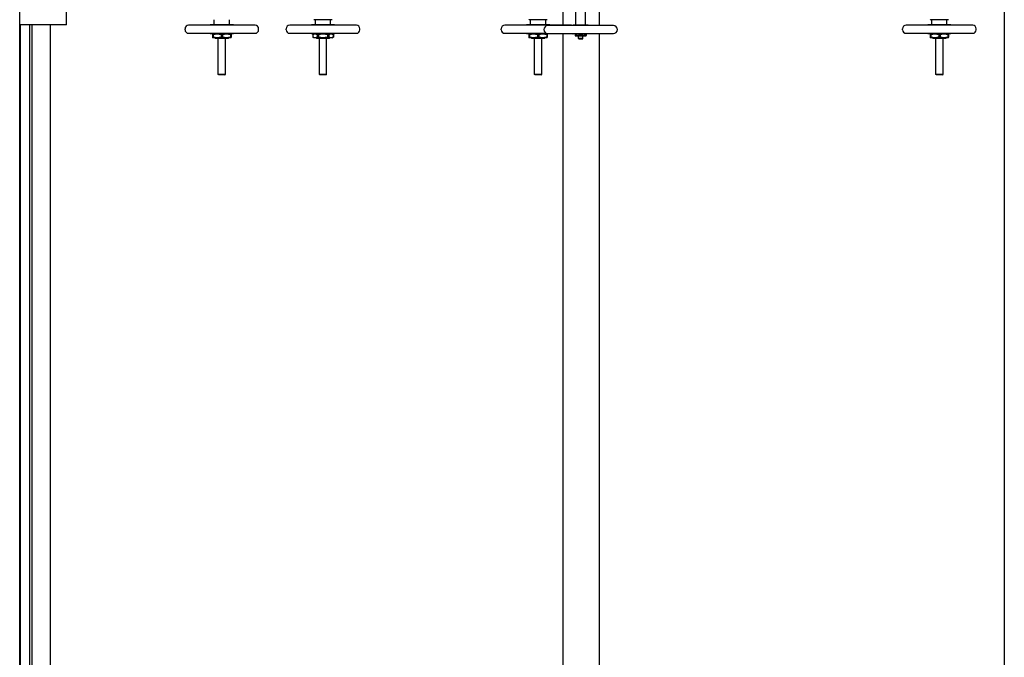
# Model space of a CAD drawing. Header units: inches. Extents: x 24 to 1128, y -58 to 748.
# Tile 626 of 656: x 568 to 675, y 609 to 678. Entities that reach past the tile are written whole.
import ezdxf

# ---------------------------------------------------------------- set-up
doc = ezdxf.new("R2010")
doc.units = ezdxf.units.IN
doc.header["$LTSCALE"] = 32
doc.header["$MEASUREMENT"] = 0
doc.layers.add('Visible (ANSI)', color=7, linetype='Continuous', lineweight=30)

msp = doc.modelspace()

# ---------------------------------------------------------------- linework, layer by layer
at = {"layer": 'Visible (ANSI)'}
for p, q in [((675.28063, 687.43978), (675.28063, 571.43978)), ((627.28063, 680.20975), (627.28063, 677.37285)), ((631.28063, 677.33647), (631.28063, 680.2846)), ((568.24313, 570.78978), (568.24313, 679.33978)), ((573.34313, 677.43978), (573.34313, 679.35978)), ((628.71132, 677.37584), (628.71132, 679.57758)), ((629.73494, 677.37584), (629.73494, 679.57758)), ((589.39136, 677.43191), (589.39136, 677.98309)), ((591.0449, 677.43191), (591.0449, 677.98309)), ((600.26513, 677.98309), (600.23388, 678.01434)), ((602.17113, 677.98309), (600.26513, 677.98309)), ((600.39136, 677.43191), (600.39136, 677.98309)), ((602.0449, 677.43191), (602.0449, 677.98309)), ((602.17113, 677.98309), (602.20238, 678.01434)), ((623.64513, 677.98309), (623.61388, 678.01434)), ((625.55113, 677.98309), (623.64513, 677.98309)), ((623.77136, 677.43191), (623.77136, 677.98309)), ((625.4249, 677.43191), (625.4249, 677.98309)), ((625.55113, 677.98309), (625.58238, 678.01434)), ((667.27013, 677.98309), (667.23888, 678.01434)), ((669.17613, 677.98309), (667.27013, 677.98309)), ((667.39636, 677.43191), (667.39636, 677.98309)), ((669.0499, 677.43191), (669.0499, 677.98309)), ((669.17613, 677.98309), (669.20738, 678.01434)), ((573.34313, 677.43978), (568.24313, 677.43978)), ((568.34313, 572.68978), (568.34313, 677.43978)), ((569.34313, 583.69978), (569.34313, 677.43978)), ((569.59313, 583.44978), (569.59313, 677.43978)), ((571.59313, 581.44978), (571.59313, 677.43978)), ((586.21813, 676.88072), (586.21813, 676.99883)), ((593.84412, 677.37285), (586.59215, 677.37285)), ((586.59215, 676.50671), (593.84412, 676.50671)), ((591.47798, 677.43191), (588.95829, 677.43191)), ((588.95829, 677.37285), (588.95829, 677.43191)), ((588.95829, 676.44765), (588.95829, 676.50671)), ((591.47798, 677.37285), (591.47798, 677.43191)), ((591.47798, 676.44765), (591.47798, 676.50671)), ((594.21813, 676.88072), (594.21813, 676.99883)), ((597.21813, 676.88072), (597.21813, 676.99883)), ((604.84412, 677.37285), (597.59215, 677.37285)), ((597.59215, 676.50671), (604.84412, 676.50671)), ((602.47798, 677.43191), (599.95829, 677.43191)), ((599.95829, 677.37285), (599.95829, 677.43191)), ((599.95829, 676.44765), (599.95829, 676.50671)), ((602.47798, 677.37285), (602.47798, 677.43191)), ((602.47798, 676.44765), (602.47798, 676.50671)), ((605.21813, 676.88072), (605.21813, 676.99883)), ((620.59813, 676.88072), (620.59813, 676.99883)), ((628.22412, 677.37285), (620.97215, 677.37285)), ((620.97215, 676.50671), (625.48247, 676.50671)), ((625.85798, 677.43191), (623.33829, 677.43191)), ((623.33829, 677.37285), (623.33829, 677.43191)), ((623.33829, 676.44765), (623.33829, 676.50671)), ((632.79006, 677.33647), (625.6562, 677.33647)), ((625.85798, 677.37285), (625.85798, 677.43191)), ((630.03121, 677.37584), (628.41506, 677.37584)), ((664.22313, 676.88072), (664.22313, 676.99883)), ((671.84912, 677.37285), (664.59715, 677.37285)), ((664.59715, 676.50671), (671.84912, 676.50671)), ((669.48298, 677.43191), (666.96329, 677.43191)), ((666.96329, 677.37285), (666.96329, 677.43191)), ((666.96329, 676.44765), (666.96329, 676.50671)), ((669.48298, 677.37285), (669.48298, 677.43191)), ((669.48298, 676.44765), (669.48298, 676.50671)), ((672.22313, 676.88072), (672.22313, 676.99883)), ((591.47798, 676.44765), (588.95829, 676.44765)), ((589.2142, 676.37946), (589.2142, 676.08277)), ((589.2822, 676.37946), (589.2142, 676.37946)), ((589.2142, 676.08277), (589.2822, 676.08277)), ((589.71616, 676.01458), (589.2142, 676.01458)), ((589.2822, 676.37946), (589.2822, 676.08277)), ((589.4701, 675.99834), (589.4701, 676.01458)), ((590.96616, 675.99834), (589.4701, 675.99834)), ((589.5326, 675.93584), (589.4701, 675.99834)), ((590.90366, 675.93584), (589.5326, 675.93584)), ((590.7201, 676.01458), (589.71616, 676.01458)), ((589.82443, 672.04228), (589.82443, 675.93584)), ((590.15013, 676.37946), (590.15013, 676.08277)), ((590.28614, 676.37946), (590.15013, 676.37946)), ((590.15013, 676.08277), (590.28614, 676.08277)), ((590.28614, 676.37946), (590.28614, 676.08277)), ((590.61183, 672.04228), (590.61183, 675.93584)), ((591.22207, 676.01458), (590.7201, 676.01458)), ((590.90366, 675.93584), (590.96616, 675.99834)), ((590.96616, 675.99834), (590.96616, 676.01458)), ((591.15407, 676.37946), (591.15407, 676.08277)), ((591.22207, 676.37946), (591.15407, 676.37946)), ((591.15407, 676.08277), (591.22207, 676.08277)), ((591.22207, 676.37946), (591.22207, 676.08277)), ((602.47798, 676.44765), (599.95829, 676.44765)), ((600.2142, 676.44765), (600.09609, 676.37946)), ((600.09815, 676.37946), (600.09609, 676.37946)), ((600.09609, 676.37946), (600.09609, 676.08277)), ((600.09609, 676.08277), (600.09815, 676.08277)), ((600.2142, 676.01458), (600.09609, 676.08277)), ((600.09815, 676.37946), (600.09815, 676.08277)), ((600.3487, 676.01458), (600.2142, 676.01458)), ((601.21813, 676.01458), (600.3487, 676.01458)), ((600.4701, 675.99834), (600.4701, 676.01458)), ((601.96616, 675.99834), (600.4701, 675.99834)), ((600.5326, 675.93584), (600.4701, 675.99834)), ((601.90366, 675.93584), (600.5326, 675.93584)), ((600.71703, 676.37946), (600.59925, 676.37946)), ((600.59925, 676.37946), (600.59925, 676.08277)), ((600.59925, 676.08277), (600.71703, 676.08277)), ((600.71703, 676.37946), (600.71703, 676.08277)), ((600.82443, 672.04228), (600.82443, 675.93584)), ((602.08757, 676.01458), (601.21813, 676.01458)), ((601.61183, 672.04228), (601.61183, 675.93584)), ((601.71923, 676.37946), (601.71923, 676.08277)), ((601.83702, 676.37946), (601.71923, 676.37946)), ((601.71923, 676.08277), (601.83702, 676.08277)), ((601.83702, 676.37946), (601.83702, 676.08277)), ((601.90366, 675.93584), (601.96616, 675.99834)), ((601.96616, 675.99834), (601.96616, 676.01458)), ((602.22207, 676.01458), (602.08757, 676.01458)), ((602.22207, 676.44765), (602.34018, 676.37946)), ((602.22207, 676.01458), (602.34018, 676.08277)), ((602.33812, 676.37946), (602.33812, 676.08277)), ((602.34018, 676.37946), (602.33812, 676.37946)), ((602.33812, 676.08277), (602.34018, 676.08277)), ((602.34018, 676.37946), (602.34018, 676.08277)), ((625.85798, 676.44765), (623.33829, 676.44765)), ((623.5942, 676.37946), (623.5942, 676.08277)), ((623.6622, 676.37946), (623.5942, 676.37946)), ((623.5942, 676.08277), (623.6622, 676.08277)), ((624.09616, 676.01458), (623.5942, 676.01458)), ((623.6622, 676.37946), (623.6622, 676.08277)), ((623.8501, 675.99834), (623.8501, 676.01458)), ((625.34616, 675.99834), (623.8501, 675.99834)), ((623.9126, 675.93584), (623.8501, 675.99834)), ((625.28366, 675.93584), (623.9126, 675.93584)), ((625.1001, 676.01458), (624.09616, 676.01458)), ((624.20443, 672.04228), (624.20443, 675.93584)), ((624.53013, 676.37946), (624.53013, 676.08277)), ((624.66614, 676.37946), (624.53013, 676.37946)), ((624.53013, 676.08277), (624.66614, 676.08277)), ((624.66614, 676.37946), (624.66614, 676.08277)), ((624.99183, 672.04228), (624.99183, 675.93584)), ((625.60207, 676.01458), (625.1001, 676.01458)), ((625.28366, 675.93584), (625.34616, 675.99834)), ((625.34616, 675.99834), (625.34616, 676.01458)), ((625.53407, 676.37946), (625.53407, 676.08277)), ((625.60207, 676.37946), (625.53407, 676.37946)), ((625.53407, 676.08277), (625.60207, 676.08277)), ((625.60207, 676.37946), (625.60207, 676.08277)), ((625.6562, 676.47033), (632.79006, 676.47033)), ((625.85798, 676.44765), (625.85798, 676.47033)), ((627.28063, 676.47033), (627.28063, 571.43978)), ((630.03121, 676.43096), (628.41506, 676.43096)), ((628.62663, 676.37768), (628.62663, 676.27124)), ((628.62663, 676.21796), (628.92488, 676.21796)), ((628.92488, 676.21796), (629.52138, 676.21796)), ((628.98691, 675.92204), (628.98691, 676.21796)), ((629.45935, 675.92204), (628.98691, 675.92204)), ((629.02918, 675.87978), (628.98691, 675.92204)), ((629.41709, 675.87978), (629.02918, 675.87978)), ((629.22313, 676.37768), (629.22313, 676.27124)), ((629.41709, 675.87978), (629.45935, 675.92204)), ((629.45935, 675.92204), (629.45935, 676.21796)), ((629.52138, 676.21796), (629.81963, 676.21796)), ((629.81963, 676.37768), (629.81963, 676.27124)), ((631.28063, 571.43978), (631.28063, 676.47033)), ((669.48298, 676.44765), (666.96329, 676.44765)), ((667.2192, 676.37946), (667.2192, 676.08277)), ((667.2872, 676.37946), (667.2192, 676.37946)), ((667.2192, 676.08277), (667.2872, 676.08277)), ((667.72116, 676.01458), (667.2192, 676.01458)), ((667.2872, 676.37946), (667.2872, 676.08277)), ((667.4751, 675.99834), (667.4751, 676.01458)), ((668.97116, 675.99834), (667.4751, 675.99834)), ((667.5376, 675.93584), (667.4751, 675.99834)), ((668.90866, 675.93584), (667.5376, 675.93584)), ((668.7251, 676.01458), (667.72116, 676.01458)), ((667.82943, 672.04228), (667.82943, 675.93584)), ((668.15513, 676.37946), (668.15513, 676.08277)), ((668.29114, 676.37946), (668.15513, 676.37946)), ((668.15513, 676.08277), (668.29114, 676.08277)), ((668.29114, 676.37946), (668.29114, 676.08277)), ((668.61683, 672.04228), (668.61683, 675.93584)), ((669.22707, 676.01458), (668.7251, 676.01458)), ((668.90866, 675.93584), (668.97116, 675.99834)), ((668.97116, 675.99834), (668.97116, 676.01458)), ((669.22707, 676.37946), (669.15907, 676.37946)), ((669.15907, 676.37946), (669.15907, 676.08277)), ((669.15907, 676.08277), (669.22707, 676.08277)), ((669.22707, 676.37946), (669.22707, 676.08277)), ((590.61183, 672.04228), (589.82443, 672.04228)), ((589.88693, 671.97978), (589.82443, 672.04228)), ((590.54933, 671.97978), (589.88693, 671.97978)), ((590.54933, 671.97978), (590.61183, 672.04228)), ((601.61183, 672.04228), (600.82443, 672.04228)), ((600.88693, 671.97978), (600.82443, 672.04228)), ((601.54933, 671.97978), (600.88693, 671.97978)), ((601.54933, 671.97978), (601.61183, 672.04228)), ((624.99183, 672.04228), (624.20443, 672.04228)), ((624.26693, 671.97978), (624.20443, 672.04228)), ((624.92933, 671.97978), (624.26693, 671.97978)), ((624.92933, 671.97978), (624.99183, 672.04228)), ((668.61683, 672.04228), (667.82943, 672.04228)), ((667.89193, 671.97978), (667.82943, 672.04228)), ((668.55433, 671.97978), (667.89193, 671.97978)), ((668.55433, 671.97978), (668.61683, 672.04228))]:
    msp.add_line(p, q, dxfattribs=at)
for centre, radius, start, end in [((586.59215, 676.99883), 0.37402, 90, 180), ((586.59215, 676.88072), 0.37402, 180, 270), ((593.84412, 676.99883), 0.37402, 0, 90), ((593.84412, 676.88072), 0.37402, 270, 0), ((597.59215, 676.99883), 0.37402, 90, 180), ((597.59215, 676.88072), 0.37402, 180, 270), ((604.84412, 676.99883), 0.37402, 0, 90), ((604.84412, 676.88072), 0.37402, 270, 0), ((620.97215, 676.99883), 0.37402, 90, 180), ((620.97215, 676.88072), 0.37402, 180, 270), ((625.6562, 676.9034), 0.43307, 90, 270), ((628.22412, 676.99883), 0.37402, 66.0553339, 90), ((628.2192, 677.35616), 0.15748, 352.8192442, 354.2608295), ((628.41506, 677.33647), 0.03937, 90, 174.2608295), ((630.03121, 677.33647), 0.03937, 5.7391705, 90), ((630.22707, 677.35616), 0.15748, 185.7391705, 187.1807558), ((632.79006, 676.9034), 0.43307, 270, 90), ((664.59715, 676.99883), 0.37402, 90, 180), ((664.59715, 676.88072), 0.37402, 180, 270), ((671.84912, 676.99883), 0.37402, 0, 90), ((671.84912, 676.88072), 0.37402, 270, 0), ((628.2192, 676.45065), 0.15748, 5.7391705, 7.1807558), ((628.41506, 676.47033), 0.03937, 185.7391705, 270), ((630.03121, 676.47033), 0.03937, 270, 354.2608295), ((630.22707, 676.45065), 0.15748, 172.8192442, 174.2608295)]:
    msp.add_arc(centre, radius, start, end, dxfattribs=at)
for points, weights in [([(589.2142, 676.44765), (589.2142, 676.44765), (589.2142, 676.37946)], [1, 1.03775343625, 1.0171026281]), ([(589.2142, 676.08277), (589.2142, 676.01458), (589.2142, 676.01458)], [1.0171026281, 1.03775343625, 1]), ([(589.2822, 676.37946), (589.51124, 676.44765), (589.71616, 676.44765)], [1.0171026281, 1.03775343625, 1]), ([(589.71616, 676.01458), (589.51124, 676.01458), (589.2822, 676.08277)], [1, 1.03775343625, 1.0171026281]), ([(589.71616, 676.44765), (589.92109, 676.44765), (590.15013, 676.37946)], [1, 1.03775343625, 1.0171026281]), ([(590.15013, 676.08277), (589.92109, 676.01458), (589.71616, 676.01458)], [1.0171026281, 1.03775343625, 1]), ([(590.28614, 676.37946), (590.51517, 676.44765), (590.7201, 676.44765)], [1.0171026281, 1.03775343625, 1]), ([(590.7201, 676.01458), (590.51517, 676.01458), (590.28614, 676.08277)], [1, 1.03775343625, 1.0171026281]), ([(590.7201, 676.44765), (590.92503, 676.44765), (591.15407, 676.37946)], [1, 1.03775343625, 1.0171026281]), ([(591.15407, 676.08277), (590.92503, 676.01458), (590.7201, 676.01458)], [1.0171026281, 1.03775343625, 1]), ([(591.22207, 676.37946), (591.22207, 676.44765), (591.22207, 676.44765)], [1.0171026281, 1.03775343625, 1]), ([(591.22207, 676.01458), (591.22207, 676.01458), (591.22207, 676.08277)], [1, 1.03775343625, 1.0171026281]), ([(600.09815, 676.37946), (600.23038, 676.44765), (600.3487, 676.44765)], [1.0171026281, 1.03775343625, 1]), ([(600.3487, 676.01458), (600.23038, 676.01458), (600.09815, 676.08277)], [1, 1.03775343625, 1.0171026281]), ([(600.3487, 676.44765), (600.46701, 676.44765), (600.59925, 676.37946)], [1, 1.03775343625, 1.0171026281]), ([(600.59925, 676.08277), (600.46701, 676.01458), (600.3487, 676.01458)], [1.0171026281, 1.03775343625, 1]), ([(600.71703, 676.37946), (600.9815, 676.44765), (601.21813, 676.44765)], [1.0171026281, 1.03775343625, 1]), ([(601.21813, 676.01458), (600.9815, 676.01458), (600.71703, 676.08277)], [1, 1.03775343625, 1.0171026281]), ([(601.21813, 676.44765), (601.45476, 676.44765), (601.71923, 676.37946)], [1, 1.03775343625, 1.0171026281]), ([(601.71923, 676.08277), (601.45476, 676.01458), (601.21813, 676.01458)], [1.0171026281, 1.03775343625, 1]), ([(601.83702, 676.37946), (601.96925, 676.44765), (602.08757, 676.44765)], [1.0171026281, 1.03775343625, 1]), ([(602.08757, 676.01458), (601.96925, 676.01458), (601.83702, 676.08277)], [1, 1.03775343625, 1.0171026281]), ([(602.08757, 676.44765), (602.20588, 676.44765), (602.33812, 676.37946)], [1, 1.03775343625, 1.0171026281]), ([(602.33812, 676.08277), (602.20588, 676.01458), (602.08757, 676.01458)], [1.0171026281, 1.03775343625, 1]), ([(623.5942, 676.44765), (623.5942, 676.44765), (623.5942, 676.37946)], [1, 1.03775343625, 1.0171026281]), ([(623.5942, 676.08277), (623.5942, 676.01458), (623.5942, 676.01458)], [1.0171026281, 1.03775343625, 1]), ([(623.6622, 676.37946), (623.89124, 676.44765), (624.09616, 676.44765)], [1.0171026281, 1.03775343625, 1]), ([(624.09616, 676.01458), (623.89124, 676.01458), (623.6622, 676.08277)], [1, 1.03775343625, 1.0171026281]), ([(624.09616, 676.44765), (624.30109, 676.44765), (624.53013, 676.37946)], [1, 1.03775343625, 1.0171026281]), ([(624.53013, 676.08277), (624.30109, 676.01458), (624.09616, 676.01458)], [1.0171026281, 1.03775343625, 1]), ([(624.66614, 676.37946), (624.89517, 676.44765), (625.1001, 676.44765)], [1.0171026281, 1.03775343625, 1]), ([(625.1001, 676.01458), (624.89517, 676.01458), (624.66614, 676.08277)], [1, 1.03775343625, 1.0171026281]), ([(625.1001, 676.44765), (625.30503, 676.44765), (625.53407, 676.37946)], [1, 1.03775343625, 1.0171026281]), ([(625.53407, 676.08277), (625.30503, 676.01458), (625.1001, 676.01458)], [1.0171026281, 1.03775343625, 1]), ([(625.60207, 676.37946), (625.60207, 676.44765), (625.60207, 676.44765)], [1.0171026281, 1.03775343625, 1]), ([(625.60207, 676.01458), (625.60207, 676.01458), (625.60207, 676.08277)], [1, 1.03775343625, 1.0171026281]), ([(628.62663, 676.43096), (628.62663, 676.43096), (628.62663, 676.37768)], [1, 1.04314139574, 1.01001874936]), ([(628.62663, 676.37768), (628.78646, 676.43096), (628.92488, 676.43096)], [1.01001874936, 1.04314139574, 1]), ([(628.62663, 676.27124), (628.62663, 676.21796), (628.62663, 676.21796)], [1.01001874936, 1.04314139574, 1]), ([(628.92488, 676.21796), (628.78646, 676.21796), (628.62663, 676.27124)], [1, 1.04314139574, 1.01001874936]), ([(628.92488, 676.43096), (629.0633, 676.43096), (629.22313, 676.37768)], [1, 1.04314139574, 1.01001874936]), ([(629.22313, 676.27124), (629.0633, 676.21796), (628.92488, 676.21796)], [1.01001874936, 1.04314139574, 1]), ([(629.22313, 676.37768), (629.38296, 676.43096), (629.52138, 676.43096)], [1.01001874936, 1.04314139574, 1]), ([(629.52138, 676.21796), (629.38296, 676.21796), (629.22313, 676.27124)], [1, 1.04314139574, 1.01001874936]), ([(629.52138, 676.43096), (629.6598, 676.43096), (629.81963, 676.37768)], [1, 1.04314139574, 1.01001874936]), ([(629.81963, 676.27124), (629.6598, 676.21796), (629.52138, 676.21796)], [1.01001874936, 1.04314139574, 1]), ([(629.81963, 676.37768), (629.81963, 676.43096), (629.81963, 676.43096)], [1.01001874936, 1.04314139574, 1]), ([(629.81963, 676.21796), (629.81963, 676.21796), (629.81963, 676.27124)], [1, 1.04314139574, 1.01001874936]), ([(667.2192, 676.44765), (667.2192, 676.44765), (667.2192, 676.37946)], [1, 1.03775343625, 1.0171026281]), ([(667.2192, 676.08277), (667.2192, 676.01458), (667.2192, 676.01458)], [1.0171026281, 1.03775343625, 1]), ([(667.2872, 676.37946), (667.51624, 676.44765), (667.72116, 676.44765)], [1.0171026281, 1.03775343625, 1]), ([(667.72116, 676.01458), (667.51624, 676.01458), (667.2872, 676.08277)], [1, 1.03775343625, 1.0171026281]), ([(667.72116, 676.44765), (667.92609, 676.44765), (668.15513, 676.37946)], [1, 1.03775343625, 1.0171026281]), ([(668.15513, 676.08277), (667.92609, 676.01458), (667.72116, 676.01458)], [1.0171026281, 1.03775343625, 1]), ([(668.29114, 676.37946), (668.52017, 676.44765), (668.7251, 676.44765)], [1.0171026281, 1.03775343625, 1]), ([(668.7251, 676.01458), (668.52017, 676.01458), (668.29114, 676.08277)], [1, 1.03775343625, 1.0171026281]), ([(668.7251, 676.44765), (668.93003, 676.44765), (669.15907, 676.37946)], [1, 1.03775343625, 1.0171026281]), ([(669.15907, 676.08277), (668.93003, 676.01458), (668.7251, 676.01458)], [1.0171026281, 1.03775343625, 1]), ([(669.22707, 676.37946), (669.22707, 676.44765), (669.22707, 676.44765)], [1.0171026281, 1.03775343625, 1]), ([(669.22707, 676.01458), (669.22707, 676.01458), (669.22707, 676.08277)], [1, 1.03775343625, 1.0171026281])]:
    msp.add_rational_spline(points, weights, degree=2, dxfattribs=at)

doc.saveas('drawing.dxf')
